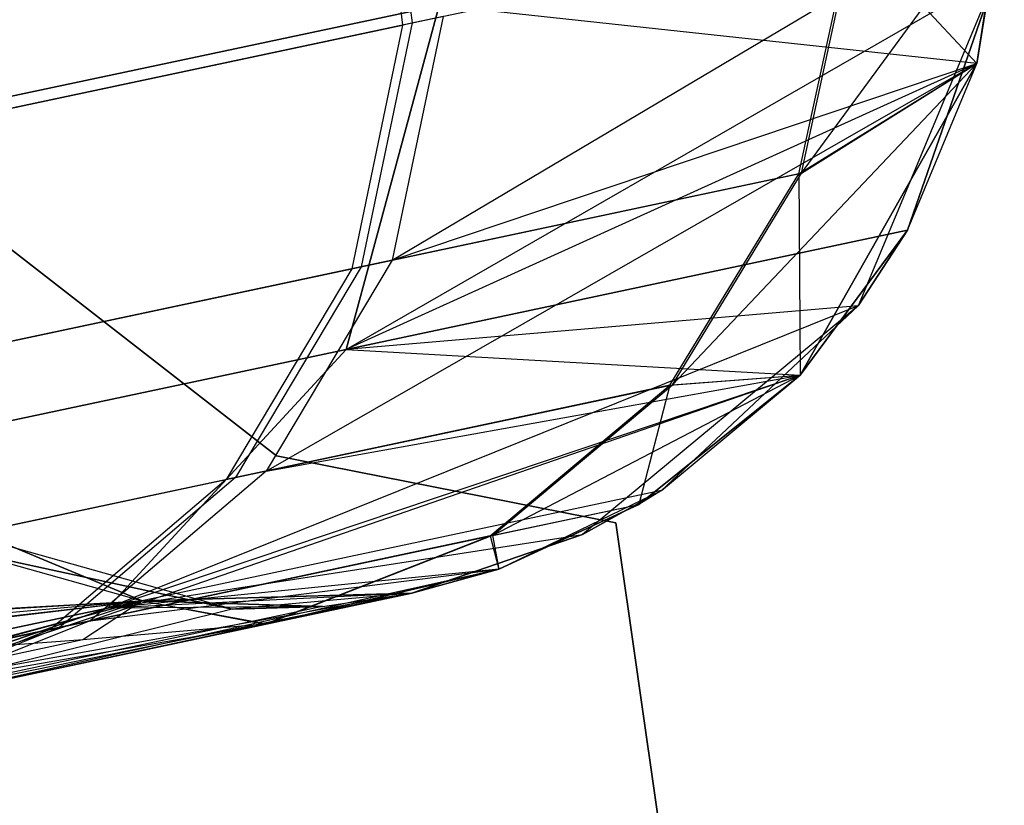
# Model space of a CAD drawing. Extents: x 0.3 to 7.1, y -3.38 to 3.38.
# Tile 587 of 604: x 6.89 to 7.02, y 0.56 to 0.66. Entities that reach past the tile are written whole.
import ezdxf

# ---------------------------------------------------------------- set-up
doc = ezdxf.new("R2010")
doc.units = 0
doc.header["$LTSCALE"] = 2.54
doc.layers.get('0').update_dxf_attribs({"linetype": 'CONTINUOUS'})

# ---------------------------------------------------------------- blocks, each defined once
blk = doc.blocks.new('SINGLES_AVVSTL_STL')
at = {"color": 0}
for p, q in [((6.93921, 0.69889, 56.86884), (6.94374, 0.66422, 56.8695)), ((6.93921, 0.69889, 56.86884), (6.94374, 0.66422, 56.8695)), ((6.94049, 0.69916, 59.46046), (6.94502, 0.66449, 59.4598)), ((6.94049, 0.69916, 59.46046), (6.94502, 0.66449, 59.4598)), ((7.02046, 0.65906, 23.18265), (7.02413, 0.68289, 23.18265)), ((7.02046, 0.65906, 23.18265), (7.02413, 0.68289, 23.18265)), ((6.94233, 0.63279, 52.55382), (7.02407, 0.68129, 51.88278)), ((6.94233, 0.63279, 52.55382), (7.02407, 0.68129, 51.88278)), ((6.99702, 0.64441, 59.11436), (7.02407, 0.68129, 58.76742)), ((6.99702, 0.64441, 59.11436), (7.02407, 0.68129, 58.76742)), ((7.02046, 0.65906, 23.18265), (7.02407, 0.68129, 51.88278)), ((7.02407, 0.68129, 51.88278), (7.02046, 0.65906, 51.88278)), ((7.02046, 0.65906, 23.18265), (7.02407, 0.68129, 51.88278)), ((7.02407, 0.68129, 51.88278), (7.02046, 0.65906, 51.88278)), ((7.02046, 0.65906, 58.76742), (7.02407, 0.68129, 58.76742)), ((7.02046, 0.65906, 57.56742), (7.02407, 0.68129, 57.56742)), ((7.02046, 0.65906, 58.76742), (7.02407, 0.68129, 58.76742)), ((7.02046, 0.65906, 57.56742), (7.02407, 0.68129, 57.56742)), ((7.00377, 0.67698, 57.21608), (6.94374, 0.66422, 56.8695)), ((7.00377, 0.67698, 57.21608), (6.94374, 0.66422, 56.8695)), ((6.94502, 0.66449, 59.4598), (7.0041, 0.67705, 59.11594)), ((6.94502, 0.66449, 59.4598), (7.0041, 0.67705, 59.11594)), ((6.9967, 0.64434, 57.21768), (7.00377, 0.67698, 57.21608)), ((6.9967, 0.64434, 57.21768), (7.00377, 0.67698, 57.21608)), ((6.99702, 0.64441, 59.11436), (7.0041, 0.67705, 59.11594)), ((6.99702, 0.64441, 59.11436), (7.0041, 0.67705, 59.11594)), ((7.00377, 0.67698, 57.21608), (7.02046, 0.65906, 57.56742)), ((7.00377, 0.67698, 57.21608), (7.02046, 0.65906, 57.56742)), ((6.93621, 0.62087, 18.18148), (7.02302, 0.67086, 17.50622)), ((6.93621, 0.62087, 18.18148), (7.02302, 0.67086, 17.50622)), ((7.02302, 0.67086, 1.70622), (7.00461, 0.62668, 1.70622)), ((7.02302, 0.67086, 1.70622), (7.00461, 0.62668, 1.70622)), ((7.01119, 0.63681, 17.50622), (7.02302, 0.67086, 17.50622)), ((7.02302, 0.67086, 1.70622), (7.01119, 0.63681, 17.50622)), ((7.01119, 0.63681, 17.50622), (7.02302, 0.67086, 17.50622)), ((7.02302, 0.67086, 1.70622), (7.01119, 0.63681, 17.50622)), ((6.72584, 0.61948, 18.83209), (6.9486, 0.66683, 18.18647)), ((6.72584, 0.61948, 18.83209), (6.9486, 0.66683, 18.18647)), ((6.9486, 0.66683, 22.5024), (6.72584, 0.61948, 21.85677)), ((6.9486, 0.66683, 22.5024), (6.72584, 0.61948, 21.85677)), ((6.9486, 0.66683, 18.18647), (6.93621, 0.62087, 18.18148)), ((6.9486, 0.66683, 18.18647), (6.93621, 0.62087, 18.18148)), ((6.93621, 0.62087, 22.50739), (6.9486, 0.66683, 22.5024)), ((6.93621, 0.62087, 22.50739), (6.9486, 0.66683, 22.5024)), ((7.02046, 0.65906, 23.18265), (6.9486, 0.66683, 22.5024)), ((7.02046, 0.65906, 23.18265), (6.9486, 0.66683, 22.5024)), ((6.84674, 0.6436, 59.79841), (6.94502, 0.66449, 59.4598)), ((6.84674, 0.6436, 59.79841), (6.94502, 0.66449, 59.4598)), ((6.94916, 0.66537, 52.55688), (6.8529, 0.64491, 52.89613)), ((6.94916, 0.66537, 52.55688), (6.8529, 0.64491, 52.89613)), ((6.94502, 0.66449, 59.4598), (6.93821, 0.63191, 59.45665)), ((6.94502, 0.66449, 59.4598), (6.93821, 0.63191, 59.45665)), ((6.94916, 0.66537, 52.55688), (6.94233, 0.63279, 52.55382)), ((6.94916, 0.66537, 52.55688), (6.94233, 0.63279, 52.55382)), ((6.84484, 0.6432, 56.53104), (6.94374, 0.66422, 56.8695)), ((6.84484, 0.6432, 56.53104), (6.94374, 0.66422, 56.8695)), ((6.94374, 0.66422, 56.8695), (6.93694, 0.63164, 56.87267)), ((6.94374, 0.66422, 56.8695), (6.93694, 0.63164, 56.87267)), ((6.92551, 0.6046, 52.54873), (7.02046, 0.65906, 51.88278)), ((6.92551, 0.6046, 52.54873), (7.02046, 0.65906, 51.88278)), ((7.02046, 0.65906, 23.18265), (6.93621, 0.62087, 22.50739)), ((7.02046, 0.65906, 23.18265), (6.93621, 0.62087, 22.50739)), ((6.94233, 0.63279, 52.55382), (7.02046, 0.65906, 51.88278)), ((6.94233, 0.63279, 52.55382), (7.02046, 0.65906, 51.88278)), ((6.97978, 0.61614, 59.11172), (7.02046, 0.65906, 58.76742)), ((6.97978, 0.61614, 59.11172), (7.02046, 0.65906, 58.76742)), ((6.9967, 0.64434, 57.21768), (7.02046, 0.65906, 57.56742)), ((6.9967, 0.64434, 57.21768), (7.02046, 0.65906, 57.56742)), ((7.02046, 0.65906, 51.88278), (6.99686, 0.61742, 51.88278)), ((7.02046, 0.65906, 51.88278), (6.99686, 0.61742, 51.88278)), ((6.99686, 0.61742, 58.76742), (7.02046, 0.65906, 58.76742)), ((6.99686, 0.61742, 57.56742), (7.02046, 0.65906, 57.56742)), ((6.99686, 0.61742, 58.76742), (7.02046, 0.65906, 58.76742)), ((6.99686, 0.61742, 57.56742), (7.02046, 0.65906, 57.56742)), ((6.99702, 0.64441, 59.11436), (7.02046, 0.65906, 58.76742)), ((6.99702, 0.64441, 59.11436), (7.02046, 0.65906, 58.76742)), ((7.01119, 0.63681, 23.18265), (7.02046, 0.65906, 51.88278)), ((7.01119, 0.63681, 23.18265), (7.02046, 0.65906, 51.88278)), ((7.01119, 0.63681, 23.18265), (7.02046, 0.65906, 23.18265)), ((7.01119, 0.63681, 23.18265), (7.02046, 0.65906, 23.18265)), ((7.02046, 0.65906, 23.18265), (7.02046, 0.65906, 51.88278)), ((7.02046, 0.65906, 23.18265), (7.02046, 0.65906, 51.88278)), ((7.02046, 0.65906, 57.56742), (7.02046, 0.65906, 58.76742)), ((7.02046, 0.65906, 57.56742), (7.02046, 0.65906, 58.76742)), ((6.9967, 0.64434, 57.21768), (6.93694, 0.63164, 56.87267)), ((6.9967, 0.64434, 57.21768), (6.93694, 0.63164, 56.87267)), ((6.93821, 0.63191, 59.45665), (6.99702, 0.64441, 59.11436)), ((6.93821, 0.63191, 59.45665), (6.99702, 0.64441, 59.11436)), ((6.97946, 0.61607, 57.22032), (6.9967, 0.64434, 57.21768)), ((6.97946, 0.61607, 57.22032), (6.9967, 0.64434, 57.21768)), ((6.97978, 0.61614, 59.11172), (6.99702, 0.64441, 59.11436)), ((6.97978, 0.61614, 59.11172), (6.99702, 0.64441, 59.11436)), ((6.9967, 0.64434, 57.21768), (6.99686, 0.61742, 57.56742)), ((6.9967, 0.64434, 57.21768), (6.99686, 0.61742, 57.56742)), ((7.01119, 0.63681, 17.50622), (6.93621, 0.62087, 18.18148)), ((7.01119, 0.63681, 17.50622), (6.93621, 0.62087, 18.18148)), ((6.93621, 0.62087, 22.50739), (7.01119, 0.63681, 23.18265)), ((6.93621, 0.62087, 22.50739), (7.01119, 0.63681, 23.18265)), ((6.99686, 0.61742, 23.18265), (7.01119, 0.63681, 23.18265)), ((7.01119, 0.63681, 23.18265), (6.99686, 0.61742, 51.88278)), ((7.01119, 0.63681, 23.18265), (6.99686, 0.61742, 51.88278)), ((6.99686, 0.61742, 23.18265), (7.01119, 0.63681, 23.18265)), ((7.00461, 0.62668, 17.50622), (7.01119, 0.63681, 17.50622)), ((7.01119, 0.63681, 17.50622), (7.00461, 0.62668, 1.70622)), ((7.01119, 0.63681, 17.50622), (7.00461, 0.62668, 1.70622)), ((7.00461, 0.62668, 17.50622), (7.01119, 0.63681, 17.50622)), ((6.92688, 0.60664, 1.9), (6.89041, 0.63502, 1.9)), ((6.89041, 0.63502, 1.7), (6.92688, 0.60664, 1.7)), ((6.89041, 0.63502, 1.7), (6.92688, 0.60664, 1.7)), ((6.92688, 0.60664, 1.9), (6.89041, 0.63502, 1.9)), ((6.83848, 0.61072, 56.53575), (6.93694, 0.63164, 56.87267)), ((6.83848, 0.61072, 56.53575), (6.93694, 0.63164, 56.87267)), ((6.84038, 0.61112, 59.79373), (6.93821, 0.63191, 59.45665)), ((6.84038, 0.61112, 59.79373), (6.93821, 0.63191, 59.45665)), ((6.94233, 0.63279, 52.55382), (6.84651, 0.61242, 52.89152)), ((6.94233, 0.63279, 52.55382), (6.84651, 0.61242, 52.89152)), ((6.93694, 0.63164, 56.87267), (6.92015, 0.60346, 56.87794)), ((6.93694, 0.63164, 56.87267), (6.92015, 0.60346, 56.87794)), ((6.93821, 0.63191, 59.45665), (6.92141, 0.60373, 59.45143)), ((6.93821, 0.63191, 59.45665), (6.92141, 0.60373, 59.45143)), ((6.94233, 0.63279, 52.55382), (6.92551, 0.6046, 52.54873)), ((6.94233, 0.63279, 52.55382), (6.92551, 0.6046, 52.54873)), ((7.00461, 0.62668, 17.50622), (6.90431, 0.58629, 18.17265)), ((7.00461, 0.62668, 17.50622), (6.90431, 0.58629, 18.17265)), ((7.00461, 0.62668, 17.50622), (6.93621, 0.62087, 18.18148)), ((7.00461, 0.62668, 17.50622), (6.93621, 0.62087, 18.18148)), ((7.00461, 0.62668, 1.70622), (6.96778, 0.59611, 1.70622)), ((7.00461, 0.62668, 1.70622), (6.96778, 0.59611, 1.70622)), ((6.97831, 0.60202, 17.50622), (7.00461, 0.62668, 17.50622)), ((7.00461, 0.62668, 1.70622), (6.97831, 0.60202, 17.50622)), ((6.97831, 0.60202, 17.50622), (7.00461, 0.62668, 17.50622)), ((7.00461, 0.62668, 1.70622), (6.97831, 0.60202, 17.50622)), ((7.00461, 0.62668, 17.50622), (7.00461, 0.62668, 1.70622)), ((7.00461, 0.62668, 17.50622), (7.00461, 0.62668, 1.70622)), ((6.71508, 0.57387, 18.82238), (6.93621, 0.62087, 18.18148)), ((6.71508, 0.57387, 18.82238), (6.93621, 0.62087, 18.18148)), ((6.93621, 0.62087, 22.50739), (6.71508, 0.57387, 21.86649)), ((6.93621, 0.62087, 22.50739), (6.71508, 0.57387, 21.86649)), ((6.93621, 0.62087, 18.18148), (6.90431, 0.58629, 18.17265)), ((6.93621, 0.62087, 18.18148), (6.90431, 0.58629, 18.17265)), ((6.90431, 0.58629, 22.51622), (6.93621, 0.62087, 22.50739)), ((6.90431, 0.58629, 22.51622), (6.93621, 0.62087, 22.50739)), ((6.93621, 0.62087, 22.50739), (6.99686, 0.61742, 23.18265)), ((6.93621, 0.62087, 22.50739), (6.99686, 0.61742, 23.18265)), ((6.90197, 0.58457, 52.54254), (6.99686, 0.61742, 51.88278)), ((6.90197, 0.58457, 52.54254), (6.99686, 0.61742, 51.88278)), ((6.90431, 0.58629, 22.51622), (6.99686, 0.61742, 23.18265)), ((6.90431, 0.58629, 22.51622), (6.99686, 0.61742, 23.18265)), ((6.92551, 0.6046, 52.54873), (6.99686, 0.61742, 51.88278)), ((6.92551, 0.6046, 52.54873), (6.99686, 0.61742, 51.88278)), ((6.95574, 0.59599, 59.10852), (6.99686, 0.61742, 58.76742)), ((6.95574, 0.59599, 59.10852), (6.99686, 0.61742, 58.76742)), ((6.99686, 0.61742, 51.88278), (6.97528, 0.60015, 51.88278)), ((6.99686, 0.61742, 51.88278), (6.97528, 0.60015, 51.88278)), ((6.97528, 0.60015, 58.76742), (6.99686, 0.61742, 58.76742)), ((6.97528, 0.60015, 57.56742), (6.99686, 0.61742, 57.56742)), ((6.97528, 0.60015, 58.76742), (6.99686, 0.61742, 58.76742)), ((6.97528, 0.60015, 57.56742), (6.99686, 0.61742, 57.56742)), ((6.97831, 0.60202, 23.18265), (6.99686, 0.61742, 51.88278)), ((6.97831, 0.60202, 23.18265), (6.99686, 0.61742, 23.18265)), ((6.97831, 0.60202, 23.18265), (6.99686, 0.61742, 51.88278)), ((6.97831, 0.60202, 23.18265), (6.99686, 0.61742, 23.18265)), ((6.97946, 0.61607, 57.22032), (6.99686, 0.61742, 57.56742)), ((6.97946, 0.61607, 57.22032), (6.99686, 0.61742, 57.56742)), ((6.97978, 0.61614, 59.11172), (6.99686, 0.61742, 58.76742)), ((6.97978, 0.61614, 59.11172), (6.99686, 0.61742, 58.76742)), ((6.99686, 0.61742, 23.18265), (6.99686, 0.61742, 51.88278)), ((6.99686, 0.61742, 23.18265), (6.99686, 0.61742, 51.88278)), ((6.99686, 0.61742, 57.56742), (6.99686, 0.61742, 58.76742)), ((6.99686, 0.61742, 57.56742), (6.99686, 0.61742, 58.76742)), ((6.97946, 0.61607, 57.22032), (6.92015, 0.60346, 56.87794)), ((6.97946, 0.61607, 57.22032), (6.92015, 0.60346, 56.87794)), ((6.92141, 0.60373, 59.45143), (6.97978, 0.61614, 59.11172)), ((6.92141, 0.60373, 59.45143), (6.97978, 0.61614, 59.11172)), ((6.95542, 0.59593, 57.22356), (6.97946, 0.61607, 57.22032)), ((6.95542, 0.59593, 57.22356), (6.97946, 0.61607, 57.22032)), ((6.95574, 0.59599, 59.10852), (6.97978, 0.61614, 59.11172)), ((6.95574, 0.59599, 59.10852), (6.97978, 0.61614, 59.11172)), ((6.97946, 0.61607, 57.22032), (6.97528, 0.60015, 57.56742)), ((6.97946, 0.61607, 57.22032), (6.97528, 0.60015, 57.56742)), ((6.97222, 0.59769, 1.9), (6.92688, 0.60664, 1.9)), ((6.92688, 0.60664, 1.7), (6.97222, 0.59769, 1.7)), ((6.92688, 0.60664, 1.7), (6.97222, 0.59769, 1.7)), ((6.92688, 0.60664, 1.7), (6.92688, 0.60664, 1.9)), ((6.97222, 0.59769, 1.9), (6.92688, 0.60664, 1.9)), ((6.92688, 0.60664, 1.7), (6.92688, 0.60664, 1.9)), ((6.90894, 0.58728, 51.88278), (6.86476, 0.60568, 51.88278)), ((6.90894, 0.58728, 51.88278), (6.86476, 0.60568, 51.88278)), ((6.86476, 0.60568, 58.76742), (6.90894, 0.58728, 58.76742)), ((6.86476, 0.60568, 57.56742), (6.90894, 0.58728, 57.56742)), ((6.86476, 0.60568, 58.76742), (6.90894, 0.58728, 58.76742)), ((6.86476, 0.60568, 57.56742), (6.90894, 0.58728, 57.56742)), ((6.92551, 0.6046, 52.54873), (6.83041, 0.58439, 52.88387)), ((6.92551, 0.6046, 52.54873), (6.83041, 0.58439, 52.88387)), ((6.92551, 0.6046, 52.54873), (6.90197, 0.58457, 52.54254)), ((6.92551, 0.6046, 52.54873), (6.90197, 0.58457, 52.54254)), ((6.82244, 0.5827, 56.54358), (6.92015, 0.60346, 56.87794)), ((6.82244, 0.5827, 56.54358), (6.92015, 0.60346, 56.87794)), ((6.82432, 0.5831, 59.78594), (6.92141, 0.60373, 59.45143)), ((6.82432, 0.5831, 59.78594), (6.92141, 0.60373, 59.45143)), ((6.92015, 0.60346, 56.87794), (6.89666, 0.58344, 56.88436)), ((6.92015, 0.60346, 56.87794), (6.89666, 0.58344, 56.88436)), ((6.92141, 0.60373, 59.45143), (6.89791, 0.5837, 59.44506)), ((6.92141, 0.60373, 59.45143), (6.89791, 0.5837, 59.44506)), ((6.97831, 0.60202, 17.50622), (6.90431, 0.58629, 18.17265)), ((6.97831, 0.60202, 17.50622), (6.90431, 0.58629, 18.17265)), ((6.97831, 0.60202, 23.18265), (6.90431, 0.58629, 22.51622)), ((6.97831, 0.60202, 23.18265), (6.90431, 0.58629, 22.51622)), ((6.95661, 0.59151, 23.18265), (6.97831, 0.60202, 23.18265)), ((6.95661, 0.59151, 23.18265), (6.97831, 0.60202, 23.18265)), ((6.96778, 0.59611, 17.50622), (6.97831, 0.60202, 17.50622)), ((6.97831, 0.60202, 17.50622), (6.96778, 0.59611, 1.70622)), ((6.97831, 0.60202, 17.50622), (6.96778, 0.59611, 1.70622)), ((6.96778, 0.59611, 17.50622), (6.97831, 0.60202, 17.50622)), ((6.97831, 0.60202, 23.18265), (6.97528, 0.60015, 51.88278)), ((6.97831, 0.60202, 23.18265), (6.97528, 0.60015, 51.88278)), ((6.90197, 0.58457, 52.54254), (6.97528, 0.60015, 51.88278)), ((6.90197, 0.58457, 52.54254), (6.97528, 0.60015, 51.88278)), ((6.95542, 0.59593, 57.22356), (6.97528, 0.60015, 57.56742)), ((6.95542, 0.59593, 57.22356), (6.97528, 0.60015, 57.56742)), ((6.95574, 0.59599, 59.10852), (6.97528, 0.60015, 58.76742)), ((6.95574, 0.59599, 59.10852), (6.97528, 0.60015, 58.76742)), ((6.95661, 0.59151, 23.18265), (6.97528, 0.60015, 51.88278)), ((6.97528, 0.60015, 51.88278), (6.95661, 0.59151, 51.88278)), ((6.95661, 0.59151, 23.18265), (6.97528, 0.60015, 51.88278)), ((6.97528, 0.60015, 51.88278), (6.95661, 0.59151, 51.88278)), ((6.95661, 0.59151, 58.76742), (6.97528, 0.60015, 58.76742)), ((6.95661, 0.59151, 57.56742), (6.97528, 0.60015, 57.56742)), ((6.95661, 0.59151, 58.76742), (6.97528, 0.60015, 58.76742)), ((6.95661, 0.59151, 57.56742), (6.97528, 0.60015, 57.56742)), ((6.97528, 0.60015, 57.56742), (6.97528, 0.60015, 58.76742)), ((6.97528, 0.60015, 57.56742), (6.97528, 0.60015, 58.76742)), ((6.92096, 0.58616, 1.70622), (6.87488, 0.59911, 1.70622)), ((6.92096, 0.58616, 1.70622), (6.87488, 0.59911, 1.70622)), ((7.00789, 0.34968, 1.7), (6.97222, 0.59769, 1.7)), ((6.97222, 0.59769, 1.7), (6.97222, 0.59769, 1.9)), ((6.97222, 0.59769, 1.9), (7.00789, 0.34968, 1.9)), ((6.97222, 0.59769, 1.9), (7.00789, 0.34968, 1.9)), ((7.00789, 0.34968, 1.7), (6.97222, 0.59769, 1.7)), ((6.97222, 0.59769, 1.7), (6.97222, 0.59769, 1.9)), ((6.89791, 0.5837, 59.44506), (6.95574, 0.59599, 59.10852)), ((6.89791, 0.5837, 59.44506), (6.95574, 0.59599, 59.10852)), ((6.90431, 0.58629, 18.17265), (6.96778, 0.59611, 17.50622)), ((6.90431, 0.58629, 18.17265), (6.96778, 0.59611, 17.50622)), ((6.95574, 0.59599, 59.10852), (6.92564, 0.58418, 59.10483)), ((6.95574, 0.59599, 59.10852), (6.92564, 0.58418, 59.10483)), ((6.96778, 0.59611, 1.70622), (6.94498, 0.58829, 1.70622)), ((6.94498, 0.58829, 17.50622), (6.96778, 0.59611, 17.50622)), ((6.94498, 0.58829, 17.50622), (6.96778, 0.59611, 17.50622)), ((6.96778, 0.59611, 1.70622), (6.94498, 0.58829, 1.70622)), ((6.95574, 0.59599, 59.10852), (6.95661, 0.59151, 58.76742)), ((6.95574, 0.59599, 59.10852), (6.95661, 0.59151, 58.76742)), ((6.96778, 0.59611, 17.50622), (6.96778, 0.59611, 1.70622)), ((6.96778, 0.59611, 17.50622), (6.96778, 0.59611, 1.70622)), ((6.95542, 0.59593, 57.22356), (6.89666, 0.58344, 56.88436)), ((6.95542, 0.59593, 57.22356), (6.89666, 0.58344, 56.88436)), ((6.92533, 0.58412, 57.22728), (6.95542, 0.59593, 57.22356)), ((6.92533, 0.58412, 57.22728), (6.95542, 0.59593, 57.22356)), ((6.95542, 0.59593, 57.22356), (6.95661, 0.59151, 57.56742)), ((6.95542, 0.59593, 57.22356), (6.95661, 0.59151, 57.56742)), ((6.88573, 0.5938, 17.50622), (6.92096, 0.58616, 17.50622)), ((6.92096, 0.58616, 1.70622), (6.88573, 0.5938, 17.50622)), ((6.92096, 0.58616, 1.70622), (6.88573, 0.5938, 17.50622)), ((6.88573, 0.5938, 17.50622), (6.92096, 0.58616, 17.50622)), ((6.88573, 0.5938, 23.18265), (6.90894, 0.58728, 51.88278)), ((6.88573, 0.5938, 23.18265), (6.90894, 0.58728, 23.18265)), ((6.88573, 0.5938, 23.18265), (6.90894, 0.58728, 51.88278)), ((6.88573, 0.5938, 23.18265), (6.90894, 0.58728, 23.18265)), ((6.87246, 0.57288, 52.53541), (6.95661, 0.59151, 51.88278)), ((6.87246, 0.57288, 52.53541), (6.95661, 0.59151, 51.88278)), ((6.90197, 0.58457, 52.54254), (6.95661, 0.59151, 51.88278)), ((6.90197, 0.58457, 52.54254), (6.95661, 0.59151, 51.88278)), ((6.95661, 0.59151, 23.18265), (6.90431, 0.58629, 22.51622)), ((6.95661, 0.59151, 23.18265), (6.90431, 0.58629, 22.51622)), ((6.92533, 0.58412, 57.22728), (6.95661, 0.59151, 57.56742)), ((6.92533, 0.58412, 57.22728), (6.95661, 0.59151, 57.56742)), ((6.95661, 0.59151, 58.76742), (6.92564, 0.58418, 59.10483)), ((6.95661, 0.59151, 58.76742), (6.92564, 0.58418, 59.10483)), ((6.94498, 0.58829, 23.18265), (6.95661, 0.59151, 23.18265)), ((6.95661, 0.59151, 51.88278), (6.94498, 0.58829, 51.88278)), ((6.94498, 0.58829, 23.18265), (6.95661, 0.59151, 23.18265)), ((6.95661, 0.59151, 51.88278), (6.94498, 0.58829, 51.88278)), ((6.94498, 0.58829, 58.76742), (6.95661, 0.59151, 58.76742)), ((6.94498, 0.58829, 57.56742), (6.95661, 0.59151, 57.56742)), ((6.94498, 0.58829, 58.76742), (6.95661, 0.59151, 58.76742)), ((6.94498, 0.58829, 57.56742), (6.95661, 0.59151, 57.56742)), ((6.95661, 0.59151, 23.18265), (6.95661, 0.59151, 51.88278)), ((6.95661, 0.59151, 23.18265), (6.95661, 0.59151, 51.88278)), ((6.95661, 0.59151, 57.56742), (6.95661, 0.59151, 58.76742)), ((6.95661, 0.59151, 57.56742), (6.95661, 0.59151, 58.76742)), ((6.94498, 0.58829, 51.88278), (6.84857, 0.57089, 52.52999)), ((6.94498, 0.58829, 51.88278), (6.84857, 0.57089, 52.52999)), ((6.94498, 0.58829, 23.18265), (6.86022, 0.57102, 22.52687)), ((6.94498, 0.58829, 23.18265), (6.86022, 0.57102, 22.52687)), ((6.87246, 0.57288, 52.53541), (6.94498, 0.58829, 51.88278)), ((6.87246, 0.57288, 52.53541), (6.94498, 0.58829, 51.88278)), ((6.94498, 0.58829, 17.50622), (6.90431, 0.58629, 18.17265)), ((6.94498, 0.58829, 17.50622), (6.90431, 0.58629, 18.17265)), ((6.94498, 0.58829, 23.18265), (6.90431, 0.58629, 22.51622)), ((6.94498, 0.58829, 23.18265), (6.90431, 0.58629, 22.51622)), ((6.94498, 0.58829, 51.88278), (6.90894, 0.58728, 51.88278)), ((6.94498, 0.58829, 51.88278), (6.90894, 0.58728, 51.88278)), ((6.90894, 0.58728, 58.76742), (6.94498, 0.58829, 58.76742)), ((6.90894, 0.58728, 57.56742), (6.94498, 0.58829, 57.56742)), ((6.90894, 0.58728, 58.76742), (6.94498, 0.58829, 58.76742)), ((6.90894, 0.58728, 57.56742), (6.94498, 0.58829, 57.56742)), ((6.94498, 0.58829, 1.70622), (6.92096, 0.58616, 1.70622)), ((6.94498, 0.58829, 17.50622), (6.92096, 0.58616, 1.70622)), ((6.94498, 0.58829, 1.70622), (6.92096, 0.58616, 1.70622)), ((6.94498, 0.58829, 17.50622), (6.92096, 0.58616, 1.70622)), ((6.92533, 0.58412, 57.22728), (6.94498, 0.58829, 57.56742)), ((6.92533, 0.58412, 57.22728), (6.94498, 0.58829, 57.56742)), ((6.92564, 0.58418, 59.10483), (6.94498, 0.58829, 58.76742)), ((6.92564, 0.58418, 59.10483), (6.94498, 0.58829, 58.76742)), ((6.93303, 0.5865, 17.50622), (6.94498, 0.58829, 17.50622)), ((6.93303, 0.5865, 17.50622), (6.94498, 0.58829, 17.50622)), ((6.93303, 0.5865, 23.18265), (6.94498, 0.58829, 51.88278)), ((6.93303, 0.5865, 23.18265), (6.94498, 0.58829, 51.88278)), ((6.93303, 0.5865, 23.18265), (6.94498, 0.58829, 23.18265)), ((6.93303, 0.5865, 23.18265), (6.94498, 0.58829, 23.18265)), ((6.94498, 0.58829, 17.50622), (6.94498, 0.58829, 1.70622)), ((6.94498, 0.58829, 17.50622), (6.94498, 0.58829, 1.70622)), ((6.94498, 0.58829, 23.18265), (6.94498, 0.58829, 51.88278)), ((6.94498, 0.58829, 23.18265), (6.94498, 0.58829, 51.88278)), ((6.94498, 0.58829, 57.56742), (6.94498, 0.58829, 58.76742)), ((6.94498, 0.58829, 57.56742), (6.94498, 0.58829, 58.76742)), ((6.80439, 0.58083, 59.42348), (6.90894, 0.58728, 58.76742)), ((6.80439, 0.58083, 59.42348), (6.90894, 0.58728, 58.76742)), ((6.80832, 0.58166, 52.52152), (6.90894, 0.58728, 51.88278)), ((6.80832, 0.58166, 52.52152), (6.90894, 0.58728, 51.88278)), ((6.90894, 0.58728, 23.18265), (6.81403, 0.57856, 22.5369)), ((6.90894, 0.58728, 23.18265), (6.81403, 0.57856, 22.5369)), ((6.90894, 0.58728, 57.56742), (6.81421, 0.57568, 56.9038)), ((6.90894, 0.58728, 57.56742), (6.81421, 0.57568, 56.9038)), ((6.81543, 0.57594, 59.42578), (6.90894, 0.58728, 58.76742)), ((6.81543, 0.57594, 59.42578), (6.90894, 0.58728, 58.76742)), ((6.81937, 0.57678, 52.52375), (6.90894, 0.58728, 51.88278)), ((6.81937, 0.57678, 52.52375), (6.90894, 0.58728, 51.88278)), ((6.90894, 0.58728, 58.76742), (6.84459, 0.57004, 59.43217)), ((6.90894, 0.58728, 58.76742), (6.84459, 0.57004, 59.43217)), ((6.90894, 0.58728, 51.88278), (6.84857, 0.57089, 52.52999)), ((6.90894, 0.58728, 51.88278), (6.84857, 0.57089, 52.52999)), ((6.90894, 0.58728, 23.18265), (6.86022, 0.57102, 22.52687)), ((6.90894, 0.58728, 23.18265), (6.86022, 0.57102, 22.52687)), ((6.90894, 0.58728, 57.56742), (6.901, 0.58204, 57.2301)), ((6.90894, 0.58728, 57.56742), (6.901, 0.58204, 57.2301)), ((6.90894, 0.58728, 23.18265), (6.90894, 0.58728, 51.88278)), ((6.90894, 0.58728, 23.18265), (6.90894, 0.58728, 51.88278)), ((6.90894, 0.58728, 23.18265), (6.93303, 0.5865, 23.18265)), ((6.93303, 0.5865, 23.18265), (6.90894, 0.58728, 51.88278)), ((6.93303, 0.5865, 23.18265), (6.90894, 0.58728, 51.88278)), ((6.90894, 0.58728, 23.18265), (6.93303, 0.5865, 23.18265)), ((6.90894, 0.58728, 58.76742), (6.92564, 0.58418, 59.10483)), ((6.90894, 0.58728, 58.76742), (6.92564, 0.58418, 59.10483)), ((6.90894, 0.58728, 57.56742), (6.90894, 0.58728, 58.76742)), ((6.90894, 0.58728, 57.56742), (6.90894, 0.58728, 58.76742)), ((6.90894, 0.58728, 57.56742), (6.92533, 0.58412, 57.22728)), ((6.90894, 0.58728, 57.56742), (6.92533, 0.58412, 57.22728)), ((6.68607, 0.53991, 18.80517), (6.90431, 0.58629, 18.17265)), ((6.68607, 0.53991, 18.80517), (6.90431, 0.58629, 18.17265)), ((6.90431, 0.58629, 22.51622), (6.68607, 0.53991, 21.8837)), ((6.90431, 0.58629, 22.51622), (6.68607, 0.53991, 21.8837)), ((6.93303, 0.5865, 17.50622), (6.86022, 0.57102, 18.162)), ((6.93303, 0.5865, 17.50622), (6.86022, 0.57102, 18.162)), ((6.93303, 0.5865, 23.18265), (6.86022, 0.57102, 22.52687)), ((6.93303, 0.5865, 23.18265), (6.86022, 0.57102, 22.52687)), ((6.90431, 0.58629, 18.17265), (6.86022, 0.57102, 18.162)), ((6.90431, 0.58629, 18.17265), (6.86022, 0.57102, 18.162)), ((6.86022, 0.57102, 22.52687), (6.90431, 0.58629, 22.51622)), ((6.86022, 0.57102, 22.52687), (6.90431, 0.58629, 22.51622)), ((6.92096, 0.58616, 17.50622), (6.86022, 0.57102, 18.162)), ((6.92096, 0.58616, 17.50622), (6.86022, 0.57102, 18.162)), ((6.93303, 0.5865, 17.50622), (6.90431, 0.58629, 18.17265)), ((6.93303, 0.5865, 17.50622), (6.90431, 0.58629, 18.17265)), ((6.92096, 0.58616, 17.50622), (6.93303, 0.5865, 17.50622)), ((6.93303, 0.5865, 17.50622), (6.92096, 0.58616, 1.70622)), ((6.93303, 0.5865, 17.50622), (6.92096, 0.58616, 1.70622)), ((6.92096, 0.58616, 17.50622), (6.93303, 0.5865, 17.50622)), ((6.92096, 0.58616, 1.70622), (6.92096, 0.58616, 17.50622)), ((6.92096, 0.58616, 1.70622), (6.92096, 0.58616, 17.50622)), ((6.90197, 0.58457, 52.54254), (6.80776, 0.56454, 52.87456)), ((6.90197, 0.58457, 52.54254), (6.80776, 0.56454, 52.87456)), ((6.84459, 0.57004, 59.43217), (6.92564, 0.58418, 59.10483)), ((6.84459, 0.57004, 59.43217), (6.92564, 0.58418, 59.10483)), ((6.86844, 0.57203, 59.43774), (6.92564, 0.58418, 59.10483)), ((6.86844, 0.57203, 59.43774), (6.92564, 0.58418, 59.10483)), ((6.90197, 0.58457, 52.54254), (6.87246, 0.57288, 52.53541)), ((6.90197, 0.58457, 52.54254), (6.87246, 0.57288, 52.53541)), ((6.89666, 0.58344, 56.88436), (6.79987, 0.56286, 56.55311)), ((6.89666, 0.58344, 56.88436), (6.79987, 0.56286, 56.55311)), ((6.80173, 0.56326, 59.77646), (6.89791, 0.5837, 59.44506)), ((6.80173, 0.56326, 59.77646), (6.89791, 0.5837, 59.44506)), ((6.92533, 0.58412, 57.22728), (6.86721, 0.57176, 56.89174)), ((6.92533, 0.58412, 57.22728), (6.86721, 0.57176, 56.89174)), ((6.89666, 0.58344, 56.88436), (6.86721, 0.57176, 56.89174)), ((6.89666, 0.58344, 56.88436), (6.86721, 0.57176, 56.89174)), ((6.89791, 0.5837, 59.44506), (6.86844, 0.57203, 59.43774)), ((6.89791, 0.5837, 59.44506), (6.86844, 0.57203, 59.43774)), ((6.92533, 0.58412, 57.22728), (6.901, 0.58204, 57.2301)), ((6.92533, 0.58412, 57.22728), (6.901, 0.58204, 57.2301)), ((6.901, 0.58204, 57.2301), (6.81421, 0.57568, 56.9038)), ((6.901, 0.58204, 57.2301), (6.81421, 0.57568, 56.9038)), ((6.901, 0.58204, 57.2301), (6.84336, 0.56978, 56.89735)), ((6.901, 0.58204, 57.2301), (6.84336, 0.56978, 56.89735))]:
    blk.add_line(p, q, dxfattribs=at)

msp = doc.modelspace()

# ---------------------------------------------------------------- block references
at = {"color": 0}
msp.add_blockref('SINGLES_AVVSTL_STL', (0, 0), dxfattribs=at)

doc.saveas('drawing.dxf')
